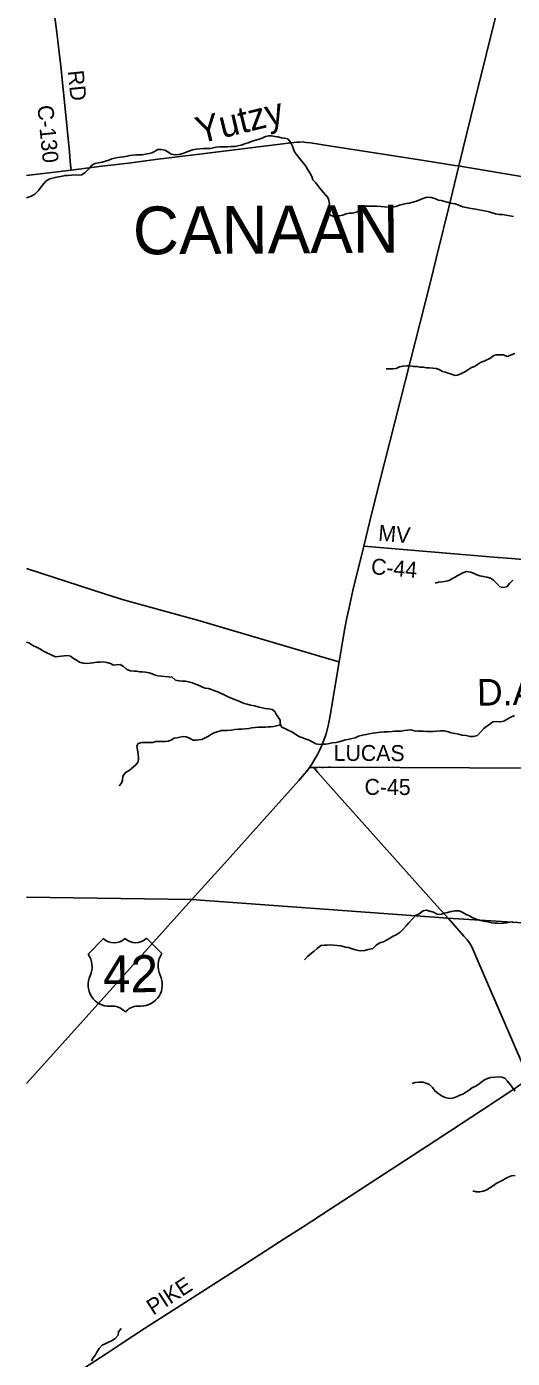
# Model space of a CAD drawing. Extents: x 114843 to 284848, y 317643 to 566895.
# Drawn here: x 114843 to 124006, y 394917 to 419999 of the extents above; entities that cross this region are included whole.
import ezdxf

# ---------------------------------------------------------------- set-up
doc = ezdxf.new("R2010")
doc.units = 0
for name, color, linetype in [('GM_X_County_Road', 7, 'Continuous'), ('GM_X_County_Road_Text', 7, 'Continuous'), ('GM_X_Minor_River', 7, 'Continuous'), ('GM_X_Minor_River_Text', 7, 'Continuous'), ('GM_X_Township', 7, 'Continuous'), ('GM_X_Township_Text', 7, 'Continuous'), ('GM_X_US_Location', 7, 'Continuous'), ('GM_X_US_Route', 7, 'Continuous'), ('GM_X_US_Shield', 7, 'Continuous')]:
    doc.layers.add(name, color=color, linetype=linetype)

msp = doc.modelspace()

# ---------------------------------------------------------------- linework, layer by layer
at = {"layer": 'GM_X_County_Road'}
msp.add_line((120180, 406046), (120260, 406047), dxfattribs=at)
for points in [[(115683, 417294), (115672, 417402), (115668, 417467), (115653, 417633), (115615, 418019), (115486, 419252), (115458, 419511), (115420, 419835), (115308, 420708), (115151, 422036), (115142, 422101), (115133, 422198), (115130, 422296), (115131, 422394), (115161, 423049), (115193, 423867), (115194, 424066)], [(115683, 417294), (116264, 417369), (116765, 417430), (117273, 417494), (118204, 417607), (119777, 417804), (119940, 417821), (119994, 417825), (120038, 417826), (120071, 417825), (120122, 417819), (120200, 417809), (120588, 417746), (121043, 417679), (121690, 417575), (122338, 417476), (122920, 417384), (122997, 417374)], [(122997, 417374), (123090, 417361), (123278, 417329), (125636, 416930), (126087, 416847), (126859, 416694), (127118, 416649), (127183, 416639), (127280, 416628), (127509, 416611), (128459, 416561), (130063, 416472), (130521, 416451), (130980, 416427), (131274, 416410), (132158, 416361)], [(114843, 417193), (115321, 417252), (115683, 417294)], [(121204, 410215), (123655, 410009), (123987, 409984), (124348, 409951), (124675, 409926), (125265, 409876), (125581, 409845), (125707, 409829), (125985, 409800), (126293, 409765), (126962, 409695), (127230, 409662), (127674, 409615), (129147, 409691), (129647, 409342), (132718, 409834)], [(114843, 409791), (116329, 409309), (116674, 409204), (117400, 409000), (118064, 408821), (120579, 408077), (120741, 408038)], [(120260, 406047), (120338, 406047), (120377, 406049), (120409, 406047), (120442, 406046), (120540, 406051), (120573, 406049), (123195, 406039), (124539, 406034)], [(122792, 403206), (122590, 403434), (120534, 405730), (120339, 405951), (120260, 406047)], [(124322, 400169), (123713, 401576), (123338, 402450), (123241, 402669), (123217, 402711), (123196, 402745), (123156, 402797), (123092, 402871), (122792, 403206)], [(114843, 394030), (115537, 394481), (115896, 394713), (116363, 395017), (116608, 395180), (117070, 395482), (117905, 396014), (118844, 396617), (119342, 396934), (119699, 397166), (120059, 397395), (120571, 397725), (121846, 398557), (122838, 399201), (123440, 399595), (124015, 399975), (124071, 400009), (124123, 400049), (124177, 400087), (124205, 400104), (124322, 400169)]]:
    msp.add_lwpolyline(points, dxfattribs=at)
at = {"layer": 'GM_X_Minor_River'}
for points in [[(122195, 416712), (122131, 416693), (122058, 416675), (122004, 416667), (121950, 416657), (121878, 416635), (121810, 416612), (121738, 416600), (121663, 416600), (121595, 416604), (121523, 416613), (121451, 416619), (121379, 416615), (121305, 416619), (121235, 416620), (121169, 416572), (121104, 416524), (121040, 416496), (120988, 416488), (120936, 416487), (120872, 416471), (120807, 416449), (120741, 416435), (120687, 416419), (120635, 416421), (120565, 416456), (120537, 416512), (120540, 416592), (120554, 416654), (120546, 416733), (120526, 416783), (120399, 416924), (120347, 416988), (120297, 417056), (120243, 417115), (120222, 417175), (120186, 417243), (120144, 417312), (120112, 417370), (120060, 417434), (120001, 417503), (119951, 417567), (119895, 417640), (119877, 417692), (119854, 417760), (119824, 417824), (119768, 417887), (119702, 417899), (119650, 417907), (119580, 417921), (119528, 417930), (119464, 417940), (119414, 417940), (119347, 417928), (119289, 417900), (119229, 417877), (119165, 417861), (119095, 417839), (119020, 417811), (118970, 417797), (118890, 417768), (118826, 417754), (118776, 417744), (118704, 417744), (118641, 417735), (118485, 417735), (118417, 417731), (118365, 417718), (118313, 417706), (118245, 417704), (118179, 417706), (118110, 417700), (118046, 417693), (117974, 417677), (117904, 417655), (117854, 417635), (117788, 417611), (117719, 417588), (117647, 417584), (117573, 417596), (117505, 417643), (117453, 417669), (117381, 417683), (117321, 417683), (117257, 417648), (117207, 417624), (117155, 417608), (117080, 417596), (117024, 417586), (116970, 417586), (116914, 417581), (116852, 417575), (116792, 417569), (116740, 417559), (116680, 417547), (116617, 417542), (116565, 417534), (116509, 417522), (116449, 417506), (116397, 417486), (116333, 417465)], [(116333, 417465), (116268, 417447), (116202, 417435), (116132, 417421), (116068, 417381), (116009, 417315), (115943, 417243), (115881, 417208), (115827, 417202), (115761, 417206), (115690, 417202), (115620, 417198), (115568, 417195), (115490, 417179), (115440, 417169), (115388, 417159), (115332, 417145), (115281, 417134), (115213, 417094), (115169, 417042), (115125, 416988), (115060, 416908), (114998, 416846), (114927, 416808), (114859, 416778), (114843, 416774)], [(124026, 416423), (123960, 416435), (123890, 416445), (123812, 416460), (123756, 416462), (123690, 416472), (123626, 416494), (123566, 416509), (123512, 416521), (123442, 416537), (123374, 416549), (123318, 416560), (123266, 416570), (123200, 416580), (123132, 416594), (123070, 416607), (122998, 416635), (122928, 416659), (122876, 416670), (122804, 416686), (122734, 416708), (122664, 416725), (122612, 416733), (122544, 416759), (122471, 416781), (122399, 416786), (122333, 416770), (122271, 416742), (122195, 416712)], [(123109, 413497), (123046, 413465), (122972, 413435), (122918, 413429), (122856, 413451), (122794, 413470), (122742, 413492), (122688, 413506), (122622, 413541), (122570, 413561), (122506, 413569), (122436, 413575), (122386, 413575), (122326, 413586), (122262, 413588), (122208, 413596), (122142, 413600), (122066, 413613), (122013, 413609), (121941, 413601), (121879, 413589), (121817, 413558), (121751, 413554), (121701, 413554), (121627, 413552)], [(124050, 413840), (123981, 413818), (123917, 413786), (123833, 413815), (123767, 413819), (123703, 413815), (123653, 413805), (123583, 413751), (123524, 413726), (123474, 413700), (123406, 413670), (123346, 413634), (123289, 413600), (123233, 413576), (123161, 413528), (123109, 413497)], [(124014, 409573), (123953, 409509), (123899, 409450), (123821, 409436), (123769, 409448), (123705, 409514), (123649, 409575), (123595, 409611), (123521, 409631), (123455, 409644), (123395, 409652), (123335, 409676), (123271, 409706), (123215, 409727), (123139, 409735), (123073, 409709), (123017, 409681), (122964, 409653), (122914, 409626), (122864, 409596), (122814, 409570), (122758, 409552), (122686, 409542), (122615, 409533), (122549, 409519)], [(116165, 408030), (116092, 408018), (116040, 408010), (115972, 408007), (115908, 408009), (115840, 408029), (115778, 408070), (115726, 408096), (115672, 408140), (115614, 408156), (115560, 408151), (115498, 408141), (115448, 408133), (115396, 408129), (115344, 408149), (115282, 408182), (115226, 408204), (115160, 408236), (115094, 408277), (115042, 408303), (114964, 408341), (114888, 408390), (114843, 408408)], [(122331, 406729), (122277, 406729), (122225, 406727), (122157, 406737), (122089, 406754), (122027, 406746), (121969, 406740), (121909, 406732), (121853, 406730), (121786, 406729), (121734, 406723), (121660, 406717), (121590, 406715), (121516, 406708), (121376, 406694), (121305, 406680), (121249, 406665), (121181, 406655), (121105, 406635), (121041, 406607), (120981, 406591), (120902, 406572), (120852, 406566), (120800, 406548), (120732, 406526), (120680, 406516), (120608, 406509), (120554, 406499), (120485, 406487), (120435, 406485), (120371, 406478), (120301, 406494), (120231, 406528), (120175, 406559), (120115, 406579), (120035, 406609), (119981, 406631), (119915, 406674), (119845, 406716), (119789, 406745), (119727, 406775), (119655, 406803), (119623, 406863), (119628, 406934), (119588, 406990), (119554, 407040), (119524, 407098), (119472, 407135), (119404, 407149), (119346, 407155), (119290, 407170), (119228, 407180), (119140, 407206), (119068, 407221), (119006, 407241), (118948, 407253), (118892, 407275), (118832, 407300), (118766, 407326), (118690, 407356), (118634, 407383), (118572, 407411), (118502, 407445), (118450, 407470), (118396, 407490), (118332, 407512), (118274, 407530), (118214, 407541), (118160, 407561), (118084, 407593), (118032, 407614), (117972, 407642), (117894, 407660), (117842, 407669), (117786, 407673), (117720, 407677), (117652, 407693), (117592, 407744), (117518, 407754), (117442, 407760), (117386, 407767), (117321, 407771), (117267, 407787), (117213, 407811), (117153, 407826), (117089, 407840), (117025, 407848), (116973, 407850), (116923, 407857), (116871, 407861), (116803, 407865), (116733, 407891), (116671, 407946), (116605, 407986), (116535, 407976), (116485, 407975), (116423, 408005), (116357, 408025), (116289, 408034), (116233, 408030), (116165, 408030)], [(119632, 406848), (119507, 406820), (119451, 406814), (119401, 406812), (119347, 406804), (119277, 406803), (119209, 406805), (119154, 406801), (119090, 406791), (119036, 406780), (118966, 406776), (118898, 406770), (118840, 406766), (118772, 406759), (118702, 406751), (118629, 406741), (118579, 406739), (118521, 406740), (118435, 406720), (118383, 406698), (118329, 406672), (118274, 406634), (118200, 406597), (118148, 406575), (118094, 406569), (118042, 406563), (117986, 406561), (117906, 406602), (117854, 406622), (117804, 406628), (117735, 406616), (117681, 406605), (117629, 406595), (117575, 406567), (117519, 406541), (117467, 406535), (117402, 406532), (117328, 406536), (117278, 406534), (117222, 406518), (117154, 406519), (117082, 406515), (117016, 406515), (116950, 406499), (116925, 406447), (116933, 406369), (116947, 406301), (116954, 406215), (116950, 406150), (116900, 406088), (116825, 406029), (116775, 405991), (116709, 405953), (116661, 405883), (116652, 405805), (116636, 405751), (116592, 405697)], [(124043, 407025), (123979, 406993), (123905, 406953), (123847, 406916), (123776, 406904), (123708, 406914), (123640, 406904), (123572, 406858), (123522, 406822), (123465, 406781), (123405, 406711), (123349, 406649), (123270, 406629), (123212, 406631), (123136, 406645), (123060, 406656), (122992, 406670), (122918, 406686), (122852, 406701), (122778, 406725), (122726, 406733), (122652, 406735), (122582, 406728), (122514, 406724), (122448, 406726), (122389, 406724), (122331, 406729)], [(123340, 403184), (123262, 403213), (123196, 403249), (123136, 403279), (123060, 403320), (123004, 403344), (122926, 403344), (122852, 403336), (122780, 403317), (122710, 403299), (122658, 403279), (122587, 403285), (122520, 403318), (122449, 403338), (122377, 403360), (122321, 403348), (122245, 403289), (122177, 403259), (122120, 403197), (122054, 403121), (122008, 403067), (121953, 403009), (121887, 402941), (121817, 402893), (121760, 402867), (121706, 402836), (121642, 402800), (121578, 402762), (121509, 402742), (121437, 402700), (121371, 402638), (121283, 402617), (121222, 402599), (121148, 402595), (121098, 402599), (121046, 402612), (120986, 402632), (120912, 402654), (120858, 402664), (120770, 402687), (120698, 402693), (120630, 402701), (120574, 402704), (120512, 402702), (120462, 402700), (120391, 402690), (120323, 402638), (120269, 402589), (120215, 402551), (120142, 402485), (120082, 402423)], [(124015, 403136), (123951, 403132), (123899, 403122), (123841, 403116), (123775, 403109), (123721, 403111), (123671, 403113), (123618, 403121), (123540, 403137), (123490, 403142), (123414, 403166), (123340, 403184)], [(124056, 399950), (124002, 400023), (123964, 400075), (123914, 400135), (123862, 400191), (123806, 400215), (123746, 400219), (123670, 400215), (123602, 400207), (123534, 400185), (123482, 400161), (123414, 400115), (123356, 400069), (123304, 400039), (123252, 400019), (123194, 399975), (123142, 399935), (123074, 399893), (123016, 399871), (122964, 399851), (122902, 399823), (122848, 399809), (122796, 399815), (122740, 399829), (122683, 399853), (122605, 399905), (122541, 399955), (122501, 400017), (122443, 400075), (122391, 400095), (122321, 400119), (122249, 400119), (122175, 400112), (122115, 400092)], [(124057, 398358), (123991, 398352), (123929, 398328), (123875, 398304), (123815, 398266), (123749, 398236), (123697, 398212), (123647, 398174), (123579, 398130), (123509, 398084), (123455, 398068), (123389, 398052), (123323, 398056), (123259, 398070)], [(116069, 394872), (116101, 394924), (116141, 394984), (116169, 395036), (116213, 395102), (116271, 395166), (116337, 395196), (116391, 395224), (116445, 395250), (116513, 395291), (116569, 395355), (116577, 395419), (116629, 395479)]]:
    msp.add_lwpolyline(points, dxfattribs=at)
at = {"layer": 'GM_X_Township'}
for points in [[(114843, 403600), (117955, 403556), (122791, 403209), (132603, 402598)], [(132603, 402598), (122791, 403209), (117955, 403556), (114843, 403600)]]:
    msp.add_lwpolyline(points, dxfattribs=at)
at = {"layer": 'GM_X_US_Route'}
for points in [[(117956, 403554), (118576, 404240), (119979, 405801), (120086, 405925), (120127, 405976), (120180, 406046), (120223, 406109), (120275, 406193), (120322, 406279), (120367, 406367), (120406, 406450), (120446, 406547), (120479, 406639), (120499, 406702), (120532, 406829), (120552, 406925), (120570, 407022), (120741, 408038), (120803, 408413), (120848, 408671), (120885, 408864), (120919, 409025), (120999, 409376), (121204, 410215), (121358, 410842), (121502, 411414), (122462, 415193), (122571, 415632), (122836, 416725), (122997, 417374), (123296, 418605), (123953, 421247)], [(114843, 400096), (115967, 401345), (116469, 401900), (117956, 403554)]]:
    msp.add_lwpolyline(points, dxfattribs=at)
at = {"layer": 'GM_X_US_Shield'}
for p, q in [((116291, 402824), (116003, 402531)), ((117395, 402541), (117103, 402829)), ((116416, 401548), (116474, 401549)), ((116938, 401552), (116996, 401552))]:
    msp.add_line(p, q, dxfattribs=at)
for centre, radius, start, end in [((116492, 403032), 290, 225.984, 314.838), ((116899, 403035), 290, 225.984, 314.838), ((115672, 402296), 406, 334.9581, 35.4119), ((117729, 402311), 406, 145.4101, 205.8639), ((116409, 401954), 406, 155.2429, 271.0493), ((116998, 401958), 406, 269.7728, 25.5791), ((116476, 401259), 290, 37.2809, 90.411), ((116940, 401262), 290, 90.411, 143.5411)]:
    msp.add_arc(centre, radius, start, end, dxfattribs=at)

# ---------------------------------------------------------------- texts
at = {"layer": 'GM_X_County_Road_Text'}
for s, rotation, p in [('RD', 275.8268, (115619, 419163)), ('C-130', 275.6562, (115045, 418506)), ('MV', 355.2569, (121468, 410317)), ('C-44', 355.248, (121331, 409688)), ('LUCAS', 359.7819, (120635, 406171)), ('C-45', 359.7254, (121217, 405531)), ('PIKE', 32.9043, (117231, 395721))]:
    msp.add_text(s, height=300, rotation=rotation, dxfattribs=at).set_placement(p)
at = {"layer": 'GM_X_Minor_River_Text'}
for s, height, rotation, p in [('Yutzy', 500, 13.6526, (118102, 417791)), ('D.A. Fitzgerald', 500.02, 1.0444, (123344, 407208))]:
    msp.add_text(s, height=height, rotation=rotation, dxfattribs=at).set_placement(p)
at = {"layer": 'GM_X_Township_Text'}
msp.add_text('CANAAN', height=900, rotation=0.411, dxfattribs=at).set_placement((116851, 415708))
at = {"layer": 'GM_X_US_Location'}
for s, p in [('0', (116701, 402154)), ('/', (116702, 402154)), ('42', (116497, 401945))]:
    msp.add_text(s, height=1, rotation=0.411, dxfattribs=at).set_placement(p)
at = {"layer": 'GM_X_US_Shield'}
msp.add_text('42', height=696.1, rotation=0.411, dxfattribs=at).set_placement((116288, 401808))

doc.saveas('drawing.dxf')
